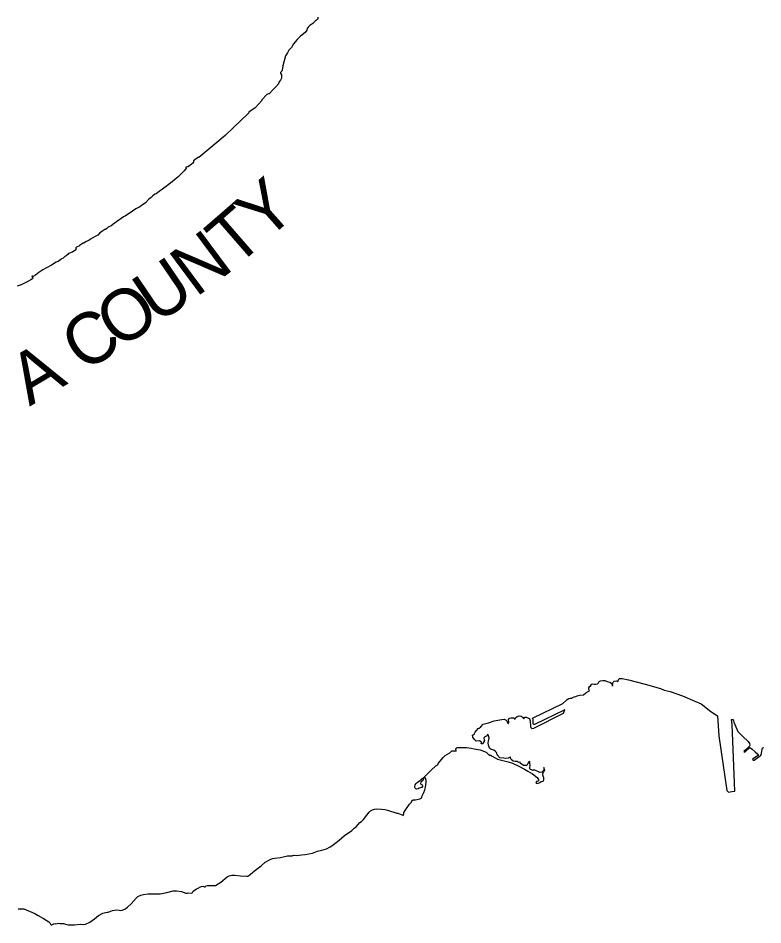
# Model space of a CAD drawing. Extents: x 1443599 to 1910620, y 1028088 to 1361369.
# Drawn here: x 1862373 to 1876927, y 1271123 to 1288850 of the extents above; entities that cross this region are included whole.
import ezdxf

# ---------------------------------------------------------------- set-up
doc = ezdxf.new("R2010")
doc.units = 0
doc.layers.add('GM_X_Adjacent_County', color=7, linetype='Continuous')
doc.layers.add('GM_X_Adjacent_County_Text', color=7, linetype='Continuous')

msp = doc.modelspace()

# ---------------------------------------------------------------- linework, layer by layer
at = {"layer": 'GM_X_Adjacent_County'}
for points in [[(1868227, 1288868), (1868227, 1288840), (1868222, 1288824), (1868187, 1288794), (1868130, 1288746), (1868074, 1288706), (1868041, 1288670), (1868024, 1288644), (1868017, 1288614), (1867979, 1288567), (1867888, 1288498), (1867824, 1288434), (1867757, 1288346), (1867712, 1288274), (1867665, 1288221), (1867635, 1288173), (1867601, 1288110), (1867546, 1287920), (1867533, 1287832), (1867527, 1287816), (1867510, 1287803), (1867499, 1287788), (1867500, 1287771), (1867518, 1287744), (1867521, 1287702), (1867520, 1287677), (1867501, 1287638), (1867469, 1287597), (1867460, 1287567), (1867408, 1287508), (1867352, 1287449), (1867280, 1287370), (1867268, 1287369), (1867234, 1287355), (1867137, 1287254), (1867135, 1287237), (1867077, 1287177), (1867003, 1287099), (1866963, 1287071), (1866881, 1287009), (1866881, 1286996), (1866863, 1286979), (1866584, 1286709), (1866420, 1286558), (1866256, 1286418), (1866101, 1286287), (1865902, 1286127), (1865896, 1286133), (1865803, 1286060), (1865802, 1286043), (1865802, 1286033), (1865786, 1286017), (1865719, 1285964), (1865686, 1285943), (1865653, 1285936), (1865654, 1285917), (1865646, 1285894), (1865620, 1285866), (1865498, 1285750), (1865381, 1285652), (1865197, 1285509), (1865155, 1285481), (1865068, 1285418), (1865047, 1285407), (1864999, 1285371), (1864975, 1285344), (1864928, 1285311), (1864862, 1285238), (1864780, 1285179), (1864744, 1285156), (1864728, 1285146), (1864676, 1285119), (1864541, 1285031), (1864474, 1284984), (1864432, 1284962), (1864248, 1284833), (1864188, 1284790), (1864132, 1284760), (1864110, 1284744), (1864106, 1284735), (1864079, 1284717), (1864067, 1284717), (1864027, 1284694), (1864020, 1284685), (1863969, 1284650), (1863927, 1284608), (1863879, 1284581), (1863787, 1284526), (1863753, 1284504), (1863705, 1284480), (1863657, 1284451), (1863641, 1284451), (1863608, 1284433), (1863575, 1284408), (1863569, 1284400), (1863515, 1284370), (1863500, 1284356), (1863500, 1284350), (1863507, 1284336), (1863503, 1284323), (1863432, 1284275), (1863412, 1284270), (1863394, 1284264), (1863360, 1284247), (1863345, 1284229), (1863314, 1284203), (1863284, 1284188), (1863255, 1284156), (1863222, 1284142), (1863210, 1284130), (1863152, 1284094), (1863116, 1284078), (1863024, 1284018), (1862926, 1283969), (1862857, 1283926), (1862813, 1283900), (1862779, 1283876), (1862710, 1283825), (1862665, 1283798), (1862656, 1283810), (1862641, 1283799), (1862661, 1283767), (1862654, 1283756), (1862619, 1283732), (1862534, 1283688), (1862430, 1283633), (1862351, 1283608)], [(1862371, 1271437), (1862412, 1271436), (1862417, 1271432), (1862430, 1271434), (1862432, 1271439), (1862447, 1271440), (1862467, 1271435), (1862485, 1271435), (1862698, 1271344), (1862765, 1271308), (1862868, 1271249), (1862970, 1271185), (1862989, 1271166), (1863003, 1271137), (1863015, 1271127), (1863032, 1271125), (1863070, 1271145), (1863092, 1271149), (1863111, 1271143), (1863161, 1271156), (1863196, 1271149), (1863258, 1271147), (1863298, 1271135), (1863351, 1271123), (1863403, 1271127), (1863474, 1271123), (1863587, 1271136), (1863633, 1271133), (1863686, 1271140), (1863776, 1271178), (1863864, 1271240), (1863940, 1271309), (1864025, 1271352), (1864081, 1271368), (1864115, 1271369), (1864131, 1271374), (1864153, 1271381), (1864217, 1271405), (1864258, 1271410), (1864299, 1271414), (1864344, 1271408), (1864370, 1271404), (1864403, 1271408), (1864456, 1271428), (1864511, 1271470), (1864579, 1271533), (1864679, 1271648), (1864715, 1271675), (1864771, 1271701), (1864824, 1271716), (1864908, 1271728), (1865025, 1271727), (1865148, 1271731), (1865215, 1271744), (1865276, 1271757), (1865405, 1271788), (1865470, 1271788), (1865567, 1271776), (1865649, 1271743), (1865679, 1271741), (1865691, 1271747), (1865764, 1271746), (1865779, 1271757), (1865795, 1271780), (1865858, 1271825), (1865889, 1271843), (1865907, 1271848), (1865916, 1271858), (1865955, 1271875), (1865992, 1271878), (1866017, 1271867), (1866031, 1271869), (1866037, 1271874), (1866040, 1271884), (1866067, 1271894), (1866192, 1271891), (1866233, 1271895), (1866334, 1271960), (1866457, 1272065), (1866500, 1272085), (1866547, 1272092), (1866605, 1272094), (1866718, 1272081), (1866840, 1272074), (1866863, 1272074), (1866883, 1272088), (1866916, 1272115), (1867025, 1272205), (1867120, 1272275), (1867202, 1272348), (1867295, 1272403), (1867341, 1272421), (1867392, 1272430), (1867502, 1272440), (1867636, 1272470), (1867680, 1272474), (1867727, 1272475), (1867752, 1272483), (1867817, 1272482), (1867910, 1272490), (1867981, 1272496), (1868123, 1272528), (1868223, 1272562), (1868307, 1272582), (1868402, 1272611), (1868472, 1272647), (1868504, 1272668), (1868649, 1272780), (1868753, 1272868), (1868893, 1272971), (1868938, 1273013), (1868958, 1273025), (1868980, 1273037), (1869053, 1273123), (1869082, 1273146), (1869123, 1273184), (1869190, 1273270), (1869235, 1273327), (1869259, 1273350), (1869297, 1273375), (1869335, 1273385), (1869367, 1273389), (1869477, 1273388), (1869536, 1273377), (1869593, 1273363), (1869771, 1273309), (1869793, 1273308), (1869889, 1273266), (1869902, 1273252), (1869907, 1273254), (1869900, 1273269), (1869911, 1273299), (1869911, 1273321), (1869948, 1273380), (1870022, 1273482), (1870063, 1273525), (1870069, 1273547), (1870094, 1273566), (1870136, 1273570), (1870222, 1273588), (1870251, 1273600), (1870264, 1273616), (1870260, 1273625), (1870262, 1273636), (1870300, 1273710), (1870319, 1273762), (1870333, 1273818), (1870350, 1273910), (1870348, 1273943), (1870332, 1273988), (1870313, 1274000), (1870304, 1273993), (1870297, 1273986), (1870288, 1273967), (1870274, 1273943), (1870267, 1273934), (1870243, 1273912), (1870239, 1273887), (1870243, 1273876), (1870260, 1273865), (1870271, 1273861), (1870277, 1273846), (1870275, 1273827), (1870265, 1273811), (1870249, 1273810), (1870237, 1273804), (1870213, 1273797), (1870193, 1273784), (1870167, 1273775), (1870143, 1273781), (1870132, 1273796), (1870125, 1273810), (1870123, 1273822), (1870135, 1273861), (1870150, 1273890), (1870169, 1273904), (1870224, 1273945), (1870246, 1273958), (1870261, 1273976), (1870277, 1273984), (1870283, 1273993), (1870301, 1274006), (1870310, 1274009), (1870315, 1274018), (1870357, 1274062), (1870447, 1274150), (1870538, 1274235), (1870560, 1274245), (1870574, 1274260), (1870579, 1274281), (1870623, 1274323), (1870678, 1274395), (1870717, 1274437), (1870807, 1274487), (1870846, 1274524), (1870894, 1274523), (1870904, 1274515), (1870911, 1274519), (1870919, 1274523), (1870928, 1274518), (1870935, 1274524), (1870932, 1274532), (1870927, 1274561), (1870937, 1274577), (1870950, 1274591), (1870974, 1274588), (1871024, 1274588), (1871137, 1274588), (1871228, 1274579), (1871287, 1274564), (1871405, 1274542), (1871519, 1274499), (1871556, 1274463), (1871576, 1274440), (1871588, 1274440), (1871595, 1274446), (1871636, 1274422), (1871698, 1274387), (1871741, 1274361), (1871948, 1274310), (1872037, 1274286), (1872155, 1274228), (1872267, 1274165), (1872332, 1274127), (1872422, 1274077), (1872513, 1274004), (1872539, 1273965), (1872545, 1273939), (1872530, 1273931), (1872504, 1273926), (1872493, 1273905), (1872495, 1273894), (1872524, 1273889), (1872569, 1273907), (1872593, 1273924), (1872631, 1273931), (1872643, 1273944), (1872649, 1273961), (1872649, 1273999), (1872635, 1274028), (1872626, 1274053), (1872625, 1274077), (1872641, 1274116), (1872667, 1274142), (1872648, 1274200), (1872644, 1274148), (1872610, 1274109), (1872567, 1274105), (1872540, 1274114), (1872519, 1274131), (1872483, 1274144), (1872457, 1274154), (1872437, 1274142), (1872388, 1274163), (1872371, 1274174), (1872370, 1274196), (1872377, 1274243), (1872375, 1274286), (1872371, 1274315), (1872354, 1274310), (1872338, 1274293), (1872317, 1274237), (1872282, 1274239), (1872250, 1274239), (1872187, 1274282), (1872185, 1274301), (1872177, 1274304), (1872164, 1274295), (1872148, 1274301), (1872134, 1274316), (1872088, 1274318), (1872047, 1274325), (1872009, 1274359), (1871997, 1274381), (1871997, 1274399), (1871988, 1274404), (1871974, 1274395), (1871950, 1274385), (1871894, 1274374), (1871866, 1274385), (1871789, 1274392), (1871737, 1274448), (1871722, 1274493), (1871702, 1274512), (1871672, 1274537), (1871616, 1274549), (1871582, 1274577), (1871562, 1274637), (1871560, 1274682), (1871578, 1274782), (1871560, 1274836), (1871545, 1274848), (1871539, 1274827), (1871528, 1274814), (1871509, 1274807), (1871493, 1274799), (1871474, 1274782), (1871483, 1274743), (1871487, 1274721), (1871459, 1274682), (1871448, 1274663), (1871432, 1274660), (1871420, 1274664), (1871429, 1274689), (1871422, 1274700), (1871386, 1274721), (1871321, 1274717), (1871289, 1274749), (1871258, 1274792), (1871252, 1274835), (1871267, 1274838), (1871284, 1274853), (1871306, 1274890), (1871362, 1274961), (1871383, 1274967), (1871412, 1274995), (1871462, 1275044), (1871562, 1275075), (1871675, 1275109), (1871787, 1275131), (1871827, 1275140), (1871869, 1275146), (1871886, 1275135), (1871895, 1275134), (1871909, 1275128), (1871922, 1275114), (1871938, 1275073), (1871948, 1275060), (1871956, 1275059), (1871959, 1275067), (1871962, 1275089), (1871958, 1275141), (1871974, 1275161), (1872003, 1275170), (1872058, 1275171), (1872061, 1275164), (1872070, 1275148), (1872076, 1275144), (1872087, 1275150), (1872095, 1275168), (1872125, 1275200), (1872167, 1275209), (1872200, 1275205), (1872213, 1275202), (1872218, 1275196), (1872222, 1275185), (1872236, 1275176), (1872251, 1275157), (1872258, 1275150), (1872265, 1275163), (1872274, 1275184), (1872298, 1275184), (1872311, 1275179), (1872366, 1275159), (1872382, 1275110), (1872383, 1274998), (1872390, 1274979), (1872410, 1274962), (1872451, 1274967), (1873031, 1275259), (1873060, 1275324), (1872465, 1275042), (1872448, 1275042), (1872437, 1275054), (1872436, 1275136), (1872424, 1275162), (1873016, 1275448), (1873100, 1275530), (1873132, 1275550), (1873161, 1275558), (1873187, 1275557), (1873206, 1275570), (1873237, 1275579), (1873271, 1275588), (1873299, 1275604), (1873348, 1275615), (1873421, 1275622), (1873469, 1275658), (1873513, 1275685), (1873539, 1275699), (1873527, 1275729), (1873525, 1275760), (1873543, 1275788), (1873558, 1275790), (1873570, 1275808), (1873574, 1275827), (1873597, 1275838), (1873632, 1275831), (1873655, 1275831), (1873697, 1275838), (1873712, 1275856), (1873727, 1275880), (1873756, 1275895), (1873799, 1275899), (1873836, 1275898), (1873886, 1275883), (1873939, 1275868), (1873963, 1275846), (1873979, 1275821), (1873991, 1275793), (1873994, 1275842), (1873999, 1275869), (1874021, 1275885), (1874057, 1275895), (1874093, 1275883), (1874101, 1275900), (1874118, 1275939), (1874175, 1275941), (1874302, 1275913), (1874627, 1275831), (1874929, 1275744), (1875001, 1275714), (1875114, 1275684), (1875354, 1275599), (1875600, 1275496), (1875723, 1275444), (1875913, 1275294), (1876018, 1275222), (1876038, 1275207), (1876069, 1274821), (1876225, 1273751), (1876256, 1273718), (1876288, 1273723), (1876322, 1273728), (1876378, 1273738), (1876326, 1275041), (1876315, 1275137), (1876346, 1275137), (1876361, 1275088), (1876396, 1274993), (1876436, 1274901), (1876535, 1274804), (1876641, 1274707), (1876668, 1274668), (1876672, 1274644), (1876664, 1274615), (1876605, 1274559), (1876554, 1274511), (1876572, 1274502), (1876675, 1274589), (1876715, 1274561), (1876777, 1274506), (1876830, 1274463), (1876836, 1274453), (1876833, 1274436)], [(1876833, 1274436), (1876725, 1274360), (1876734, 1274348), (1876740, 1274343), (1876755, 1274346), (1876855, 1274414), (1876883, 1274425), (1876893, 1274446), (1876917, 1274586), (1876944, 1274594)]]:
    msp.add_lwpolyline(points, dxfattribs=at)

# ---------------------------------------------------------------- texts
at = {"layer": 'GM_X_Adjacent_County_Text'}
for s, rotation, p in [('Y', 41.5064, (1867191, 1284456)), ('T', 41.0044, (1866619, 1283959)), ('N', 36.6557, (1865845, 1283379)), ('U', 34.1907, (1865076, 1282854)), ('O', 33.9575, (1864338, 1282358)), ('C', 33.794, (1863659, 1281903)), ('A', 30.7244, (1862596, 1281254))]:
    msp.add_text(s, height=1000, rotation=rotation, dxfattribs=at).set_placement(p)

doc.saveas('drawing.dxf')
